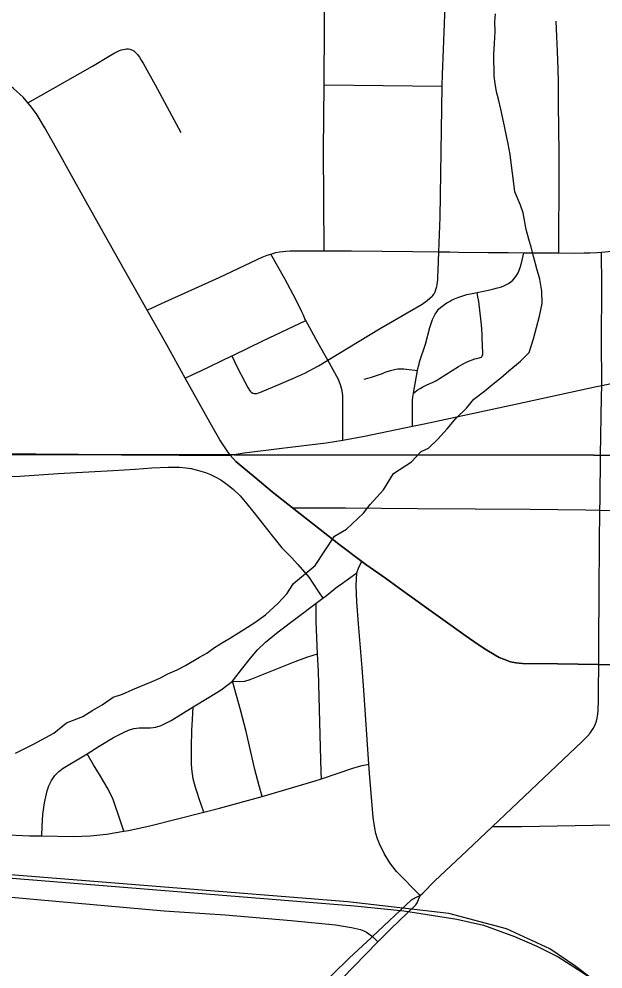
# Model space of a CAD drawing. Extents: x 0 to 34, y 0 to 22.
# Drawn here: x 19.338 to 19.665, y 13.328 to 13.86 of the extents above; entities that cross this region are included whole.
import ezdxf

# ---------------------------------------------------------------- set-up
doc = ezdxf.new("R2010")
doc.units = 0
for name, color, linetype in [('GM_X_City_Street', 7, 'Continuous'), ('GM_X_County_Road', 7, 'Continuous'), ('GM_X_Minor_River', 7, 'Continuous'), ('GM_X_Rail_Line', 7, 'Continuous'), ('GM_X_Section', 7, 'Continuous'), ('GM_X_State_Route', 7, 'Continuous')]:
    doc.layers.add(name, color=color, linetype=linetype)

msp = doc.modelspace()

# ---------------------------------------------------------------- linework, layer by layer
at = {"layer": 'GM_X_City_Street'}
msp.add_line((19.5083, 13.82317), (19.5745, 13.82251), dxfattribs=at)
for points in [[(19.57267, 13.72964), (19.57327, 13.74901), (19.5745, 13.82251), (19.57473, 13.82912), (19.57521, 13.84306), (19.57588, 13.86246), (19.57645, 13.89963), (19.57645, 13.90709), (19.57628, 13.91589), (19.5755, 13.92519), (19.57497, 13.93143), (19.57364, 13.9409), (19.57213, 13.94948), (19.56976, 13.9629), (19.56913, 13.96683), (19.56872, 13.97083), (19.56852, 13.97275)], [(19.50831, 13.73015), (19.50805, 13.7867), (19.5083, 13.82317), (19.50876, 13.88944)], [(19.6398, 13.72903), (19.63984, 13.74255), (19.6399, 13.76241), (19.63996, 13.78514), (19.63958, 13.81243), (19.63958, 13.82497), (19.63933, 13.83204), (19.63897, 13.84197), (19.63859, 13.85029), (19.63837, 13.85893)], [(19.34251, 13.81308), (19.34968, 13.81715), (19.37875, 13.83367), (19.38852, 13.83958), (19.39072, 13.84088), (19.39258, 13.84189), (19.3937, 13.84237), (19.39498, 13.8428), (19.39591, 13.84301), (19.39689, 13.84322), (19.39767, 13.84332), (19.39879, 13.84329), (19.39962, 13.84314), (19.40108, 13.84256), (19.40174, 13.84216), (19.40244, 13.84159), (19.40333, 13.84071), (19.40381, 13.84017), (19.4042, 13.83966), (19.40489, 13.83875), (19.40591, 13.83705), (19.40725, 13.83494), (19.4137, 13.82324), (19.42817, 13.7965)], [(19.4093, 13.69698), (19.41459, 13.69942), (19.41734, 13.70069), (19.44958, 13.71532), (19.47089, 13.72532), (19.47366, 13.72664), (19.47652, 13.72778), (19.47843, 13.72844), (19.48126, 13.72922), (19.48345, 13.72967), (19.48519, 13.72986), (19.48683, 13.73002), (19.48915, 13.73014), (19.49504, 13.73027), (19.50831, 13.73015), (19.5237, 13.7302), (19.55798, 13.72981), (19.57267, 13.72964), (19.57877, 13.72958), (19.58356, 13.72953), (19.60024, 13.72934), (19.61134, 13.72922), (19.62021, 13.72912), (19.62625, 13.72905), (19.6398, 13.72903), (19.64813, 13.729), (19.65391, 13.72912), (19.65733, 13.72912), (19.66144, 13.72938), (19.66362, 13.72954), (19.67354, 13.73043)], [(19.45672, 13.67139), (19.45974, 13.66511), (19.46396, 13.65682), (19.46564, 13.65376), (19.46658, 13.65215), (19.467, 13.65156), (19.46757, 13.65101), (19.46836, 13.65055), (19.46921, 13.65034), (19.46996, 13.65031), (19.4706, 13.65038), (19.47162, 13.65062), (19.47245, 13.65097), (19.48431, 13.65587), (19.49093, 13.65864), (19.49765, 13.66178), (19.50514, 13.66587), (19.51036, 13.66891), (19.53939, 13.68647), (19.56321, 13.70032), (19.56608, 13.70242), (19.5676, 13.70364), (19.56882, 13.70478), (19.56923, 13.70527), (19.56994, 13.70611), (19.57046, 13.70718), (19.571, 13.7086), (19.57143, 13.71026), (19.57164, 13.71145), (19.57183, 13.71266), (19.57195, 13.7139), (19.57209, 13.71604), (19.57222, 13.71906), (19.57267, 13.72964)], [(19.51885, 13.62428), (19.51876, 13.64023), (19.51877, 13.64561), (19.51877, 13.64914), (19.51848, 13.65178), (19.5178, 13.65461), (19.51642, 13.65814), (19.51036, 13.66891), (19.505, 13.67859), (19.50147, 13.68497), (19.49806, 13.69113), (19.49764, 13.69211), (19.49677, 13.69411), (19.49579, 13.6961), (19.49252, 13.70305), (19.48639, 13.71453), (19.47843, 13.72844)], [(19.59409, 13.70693), (19.60116, 13.70836), (19.60345, 13.70889), (19.60544, 13.70943), (19.60707, 13.70993), (19.60852, 13.71047), (19.61007, 13.7112), (19.61155, 13.71198), (19.61282, 13.71293), (19.61401, 13.71388), (19.61518, 13.71516), (19.61613, 13.71643), (19.61695, 13.71786), (19.61746, 13.71889), (19.6181, 13.72091), (19.61879, 13.72334), (19.62021, 13.72912)], [(19.66215, 13.49856), (19.66215, 13.50471), (19.66216, 13.51092), (19.66243, 13.53914), (19.66252, 13.56669), (19.66281, 13.58498), (19.6629, 13.59079), (19.66318, 13.61564), (19.66375, 13.64849), (19.6638, 13.65481), (19.66385, 13.66068), (19.66366, 13.6752), (19.66386, 13.71429), (19.66367, 13.72592), (19.66362, 13.72954)], [(19.55837, 13.65049), (19.56073, 13.66321), (19.56125, 13.66568), (19.56156, 13.66684), (19.56185, 13.6681), (19.5651, 13.67794), (19.56751, 13.68737), (19.56811, 13.68905), (19.56911, 13.69175), (19.56985, 13.69334), (19.57059, 13.69473), (19.57143, 13.6961), (19.57247, 13.69747), (19.57351, 13.69846), (19.57502, 13.69969), (19.57573, 13.70026), (19.57702, 13.70109), (19.57857, 13.70192), (19.5797, 13.70252), (19.58136, 13.70334), (19.5833, 13.70404), (19.58825, 13.70572), (19.5912, 13.70641), (19.59409, 13.70693)], [(19.55837, 13.65049), (19.55909, 13.65103), (19.56042, 13.65214), (19.56209, 13.65317), (19.56358, 13.654), (19.5659, 13.65517), (19.56934, 13.65672), (19.57126, 13.65768), (19.57305, 13.65868), (19.58355, 13.6654), (19.58627, 13.66694), (19.58882, 13.66827), (19.5928, 13.66967), (19.59373, 13.66993), (19.59444, 13.6701), (19.59508, 13.67023), (19.59581, 13.67043), (19.59641, 13.67073), (19.59691, 13.67137), (19.59722, 13.67199), (19.59727, 13.67289), (19.59723, 13.6737), (19.59717, 13.67462), (19.59713, 13.67544), (19.59711, 13.67622), (19.59703, 13.67805), (19.5969, 13.68064), (19.59683, 13.68255), (19.5968, 13.68331), (19.59662, 13.68638), (19.5964, 13.6888), (19.59608, 13.69211), (19.59576, 13.69531), (19.5949, 13.70183), (19.59448, 13.70449), (19.59409, 13.70693)], [(19.43056, 13.659), (19.43604, 13.66152), (19.43887, 13.66282), (19.45672, 13.67139), (19.45755, 13.6718), (19.47408, 13.67976), (19.49806, 13.69113)], [(19.53069, 13.65839), (19.53365, 13.6591), (19.53496, 13.65952), (19.54096, 13.6616), (19.54252, 13.66221), (19.54551, 13.66314), (19.54845, 13.66393), (19.54963, 13.66416), (19.55062, 13.66423), (19.5515, 13.66421), (19.55299, 13.66411), (19.55447, 13.664), (19.56073, 13.66321)], [(19.55785, 13.63203), (19.55786, 13.64316), (19.55786, 13.64558), (19.55787, 13.64654), (19.55797, 13.6482), (19.55817, 13.64945), (19.55837, 13.65049)], [(19.32868, 13.60372), (19.33789, 13.60397), (19.35943, 13.60556), (19.39027, 13.60715), (19.40261, 13.60799), (19.41182, 13.60874), (19.42102, 13.60915), (19.42742, 13.609), (19.43091, 13.60876), (19.43395, 13.60832), (19.43667, 13.60762), (19.43927, 13.60692), (19.44193, 13.60603), (19.44478, 13.6049), (19.44775, 13.60338), (19.45048, 13.60192), (19.45466, 13.59906), (19.45763, 13.59653), (19.46143, 13.59299), (19.46517, 13.58849), (19.46909, 13.58361), (19.47258, 13.57911), (19.47657, 13.57398), (19.48024, 13.56955), (19.48473, 13.56391), (19.49018, 13.55846), (19.49372, 13.55447), (19.49993, 13.54731), (19.50173, 13.54462), (19.50567, 13.53862), (19.50765, 13.53563)], [(19.45706, 13.48923), (19.46211, 13.4957), (19.46707, 13.5021), (19.47112, 13.50672), (19.47552, 13.511), (19.48262, 13.51687), (19.50393, 13.53284), (19.50765, 13.53563), (19.50969, 13.53716), (19.51586, 13.54215), (19.5173, 13.54321), (19.52659, 13.54986)], [(19.50688, 13.43462), (19.50675, 13.43845), (19.50605, 13.45924), (19.50516, 13.49474), (19.50472, 13.50454), (19.50392, 13.5226), (19.50393, 13.52878), (19.50393, 13.53284)], [(19.45706, 13.48923), (19.46078, 13.48899), (19.46402, 13.48931), (19.46686, 13.49007), (19.49214, 13.5003), (19.49869, 13.50265), (19.5023, 13.50378), (19.50472, 13.50454)], [(19.37573, 13.44858), (19.38235, 13.45285), (19.39045, 13.45763), (19.39594, 13.46055), (19.39878, 13.46174), (19.40172, 13.46264), (19.40481, 13.46306), (19.41106, 13.46312), (19.41413, 13.46354), (19.4171, 13.46433), (19.42263, 13.46719), (19.43508, 13.47493), (19.44404, 13.48018), (19.4508, 13.4844), (19.45706, 13.48923)], [(19.47365, 13.4246), (19.47201, 13.43069), (19.46955, 13.43974), (19.46469, 13.46108), (19.4616, 13.4732), (19.45706, 13.48923)], [(19.44094, 13.4158), (19.43845, 13.42326), (19.43746, 13.42622), (19.43656, 13.42909), (19.43576, 13.43182), (19.4351, 13.43453), (19.43459, 13.43733), (19.43427, 13.4402), (19.4341, 13.44313), (19.43408, 13.45226), (19.43433, 13.46152), (19.43467, 13.46769), (19.43508, 13.47493)], [(19.35331, 13.42773), (19.35426, 13.43068), (19.35564, 13.43365), (19.3575, 13.43631), (19.35976, 13.43863), (19.36233, 13.44059), (19.37573, 13.44858)], [(19.39616, 13.4052), (19.39428, 13.41073), (19.39016, 13.4229), (19.38743, 13.42871), (19.38254, 13.43699), (19.37928, 13.44236), (19.37573, 13.44858)], [(19.31047, 13.40868), (19.31296, 13.40685), (19.31576, 13.40556), (19.3187, 13.40466), (19.32172, 13.40403), (19.32785, 13.40328), (19.34331, 13.40263), (19.35025, 13.40252), (19.36806, 13.40224), (19.37732, 13.40269), (19.38655, 13.40363), (19.39616, 13.4052), (19.39875, 13.40562), (19.41083, 13.40826), (19.44094, 13.4158), (19.44982, 13.41801), (19.47365, 13.4246), (19.50328, 13.43342), (19.50688, 13.43462), (19.52508, 13.44065), (19.52967, 13.44199), (19.53347, 13.44283)], [(19.60271, 13.4079), (19.60774, 13.4079), (19.61887, 13.4079), (19.66887, 13.40883), (19.73227, 13.41145), (19.73842, 13.412), (19.74574, 13.41304), (19.75377, 13.41454), (19.76138, 13.41621), (19.82997, 13.43083)], [(19.35025, 13.40252), (19.35056, 13.40802), (19.35092, 13.41456), (19.3518, 13.42105), (19.35331, 13.42773)], [(19.30134, 13.37062), (19.31682, 13.36976), (19.34771, 13.36699), (19.41883, 13.36069), (19.45288, 13.35833), (19.48998, 13.35515), (19.51465, 13.35271), (19.52378, 13.35124), (19.52866, 13.35012), (19.53052, 13.34942), (19.53213, 13.34864), (19.53463, 13.34687), (19.53538, 13.34617), (19.53846, 13.34327)]]:
    msp.add_lwpolyline(points, dxfattribs=at)
at = {"layer": 'GM_X_County_Road'}
for p, q in [((19.56218, 13.36917), (19.56355, 13.37054)), ((19.50808, 13.31221), (19.53846, 13.34327))]:
    msp.add_line(p, q, dxfattribs=at)
for points in [[(19.34251, 13.81308), (19.33975, 13.81626), (19.33442, 13.82123), (19.32933, 13.82524), (19.32284, 13.82941), (19.3142, 13.83451), (19.29011, 13.84856), (19.2543, 13.86942)], [(19.4093, 13.69698), (19.394, 13.72409), (19.37517, 13.7576), (19.36606, 13.77412), (19.3602, 13.78462), (19.35202, 13.79914), (19.34723, 13.80702), (19.34377, 13.81162), (19.34251, 13.81308)], [(19.43056, 13.659), (19.42024, 13.67761), (19.4093, 13.69698)], [(19.6638, 13.65481), (19.70018, 13.6627), (19.71231, 13.66517), (19.71901, 13.66643), (19.74597, 13.67215), (19.77829, 13.67923)], [(19.45582, 13.61585), (19.45335, 13.61929), (19.45003, 13.62433), (19.44447, 13.63391), (19.43056, 13.659)], [(19.55785, 13.63203), (19.56432, 13.63338), (19.61558, 13.64434), (19.66087, 13.65418), (19.6638, 13.65481)], [(19.51885, 13.62428), (19.53094, 13.6264), (19.55785, 13.63203)], [(19.45582, 13.61585), (19.46356, 13.61708), (19.4847, 13.61968), (19.50954, 13.62264), (19.51885, 13.62428)], [(19.32268, 13.61647), (19.39486, 13.61594), (19.42014, 13.61594), (19.42722, 13.61582), (19.45582, 13.61585)], [(19.45582, 13.61585), (19.459, 13.61226), (19.46219, 13.60941), (19.4697, 13.60323), (19.47931, 13.59527), (19.49073, 13.58623)], [(19.66281, 13.58498), (19.69184, 13.58459), (19.71353, 13.58438), (19.72991, 13.58461), (19.73483, 13.58493), (19.7382, 13.58536), (19.75328, 13.58829), (19.78323, 13.5949), (19.79537, 13.59747)], [(19.49073, 13.58623), (19.49574, 13.58625), (19.52039, 13.58632), (19.56056, 13.58599), (19.59301, 13.58577), (19.62378, 13.58551), (19.65478, 13.58509), (19.66281, 13.58498)], [(19.49073, 13.58623), (19.5061, 13.57407), (19.51657, 13.56595), (19.52951, 13.55626)], [(19.52659, 13.54986), (19.52755, 13.55249), (19.52856, 13.55461), (19.52951, 13.55626)], [(19.52951, 13.55626), (19.53167, 13.55465), (19.54277, 13.54682), (19.55039, 13.54129), (19.55773, 13.536), (19.5657, 13.53022), (19.57474, 13.52368), (19.58781, 13.51435), (19.594, 13.51013), (19.59944, 13.50652), (19.60348, 13.50412), (19.60419, 13.50373)], [(19.53347, 13.44283), (19.53065, 13.4842), (19.52975, 13.49661), (19.52758, 13.52137), (19.52668, 13.53372), (19.52638, 13.54289), (19.52659, 13.54986)], [(19.66215, 13.49856), (19.67321, 13.49841), (19.71969, 13.49792), (19.72867, 13.49799), (19.73398, 13.49812), (19.73861, 13.4986), (19.74256, 13.49921), (19.74575, 13.49989), (19.76066, 13.50302), (19.78317, 13.50788), (19.79989, 13.51133)], [(19.60419, 13.50373), (19.60633, 13.50257), (19.60928, 13.50128), (19.61265, 13.50012), (19.6157, 13.49944), (19.61952, 13.49904), (19.63898, 13.49889), (19.66215, 13.49856)], [(19.60271, 13.4079), (19.61321, 13.41789), (19.65288, 13.45536), (19.65429, 13.45688), (19.6558, 13.45849), (19.65731, 13.46017), (19.65823, 13.46152), (19.65899, 13.46276), (19.65969, 13.46395), (19.66028, 13.46524), (19.66088, 13.46686), (19.66131, 13.46853), (19.66158, 13.47069), (19.6618, 13.47286), (19.66185, 13.4748), (19.66196, 13.47653), (19.6619, 13.47998), (19.66195, 13.48398), (19.66215, 13.49856)], [(19.56218, 13.36917), (19.54896, 13.38264), (19.54519, 13.38746), (19.54197, 13.39266), (19.53929, 13.39815), (19.53821, 13.40099), (19.53734, 13.4039), (19.53669, 13.40687), (19.53585, 13.41294), (19.53383, 13.43769), (19.53347, 13.44283)], [(19.56355, 13.37054), (19.57043, 13.37741), (19.5883, 13.3942), (19.60271, 13.4079)], [(19.42161, 13.23502), (19.45777, 13.2713), (19.45904, 13.27258), (19.46202, 13.27537), (19.46325, 13.27655), (19.48694, 13.29923), (19.50416, 13.3161), (19.52246, 13.33403), (19.53491, 13.34573), (19.53538, 13.34617), (19.5573, 13.36669), (19.55779, 13.36708), (19.55851, 13.36752), (19.5591, 13.36783), (19.56218, 13.36917)], [(19.53846, 13.34327), (19.54544, 13.3504), (19.55506, 13.35943), (19.55974, 13.36402), (19.56042, 13.36499), (19.56218, 13.36917)]]:
    msp.add_lwpolyline(points, dxfattribs=at)
at = {"layer": 'GM_X_Minor_River'}
msp.add_lwpolyline([(19.33546, 13.44883), (19.34566, 13.4539), (19.35699, 13.46013), (19.36414, 13.46592), (19.37322, 13.46946), (19.37888, 13.47295), (19.38417, 13.47606), (19.3902, 13.48032), (19.3955, 13.48191), (19.40117, 13.48465), (19.40798, 13.4874), (19.41214, 13.48897), (19.4163, 13.49093), (19.42084, 13.49327), (19.42613, 13.49562), (19.43066, 13.49795), (19.43859, 13.50262), (19.44274, 13.50495), (19.44689, 13.50805), (19.45179, 13.51115), (19.45595, 13.51349), (19.46349, 13.51814), (19.46953, 13.52202), (19.47556, 13.52628), (19.4827, 13.53283), (19.48757, 13.53822), (19.4913, 13.54396), (19.50334, 13.554), (19.51416, 13.57048), (19.52095, 13.57437), (19.53035, 13.58323), (19.53409, 13.58822), (19.54159, 13.59629), (19.54717, 13.60548), (19.55736, 13.61208), (19.56261, 13.61784), (19.56677, 13.6198), (19.57203, 13.62481), (19.57728, 13.63058), (19.58214, 13.63634), (19.58816, 13.64212), (19.59227, 13.64711), (19.5983, 13.65175), (19.60281, 13.65561), (19.60733, 13.65908), (19.61185, 13.66294), (19.61824, 13.66835), (19.62312, 13.67335), (19.62568, 13.68098), (19.62895, 13.69356), (19.63037, 13.7008), (19.63028, 13.70763), (19.62906, 13.71445), (19.62746, 13.72013), (19.62585, 13.72656), (19.62426, 13.73224), (19.62306, 13.73678), (19.62147, 13.74208), (19.61983, 13.75155), (19.61825, 13.75571), (19.61511, 13.76327), (19.61425, 13.77085), (19.61342, 13.77654), (19.61256, 13.78412), (19.61134, 13.79019), (19.60889, 13.80269), (19.60728, 13.80951), (19.60607, 13.81519), (19.60488, 13.81935), (19.60406, 13.8239), (19.60362, 13.82807), (19.60346, 13.84022), (19.60377, 13.8463), (19.60406, 13.85314), (19.60399, 13.85846), (19.60431, 13.86302)], dxfattribs=at)
at = {"layer": 'GM_X_Rail_Line'}
for points in [[(18.6776, 13.60448), (18.85458, 13.53282), (18.97708, 13.48284), (19.12427, 13.42317), (19.15033, 13.41309), (19.18156, 13.40268), (19.20768, 13.396), (19.2272, 13.3914), (19.24299, 13.38863), (19.27578, 13.38359), (19.48625, 13.3665), (19.52534, 13.36343), (19.55306, 13.36052), (19.58273, 13.35601), (19.59765, 13.35262), (19.615, 13.34629), (19.62749, 13.34082), (19.63938, 13.33492), (19.65291, 13.32634), (19.66376, 13.31905), (19.67573, 13.30951)], [(19.85372, 12.80403), (19.89713, 12.96581), (19.90699, 13.00198), (19.90896, 13.03289), (19.90568, 13.06248), (19.90107, 13.09207), (19.88924, 13.11772), (19.86359, 13.15586), (19.83531, 13.18151), (19.6742, 13.3104), (19.64921, 13.32947), (19.63474, 13.33934), (19.61041, 13.35051), (19.57818, 13.35906), (19.52163, 13.36564), (19.28357, 13.38471), (19.26721, 13.38667)]]:
    msp.add_lwpolyline(points, dxfattribs=at)
at = {"layer": 'GM_X_Section'}
for points in [[(19.25999, 14.63809), (20.26215, 14.63524), (20.2632, 13.61532), (19.25652, 13.61624)], [(20.2632, 13.61532), (20.26496, 12.60488), (19.25603, 12.60125), (19.25652, 13.61624)]]:
    msp.add_lwpolyline(points, close=True, dxfattribs=at)
at = {"layer": 'GM_X_State_Route'}
for points in [[(19.45582, 13.61585), (19.42722, 13.61582), (19.42014, 13.61594), (19.39486, 13.61594), (19.32268, 13.61647)], [(19.49073, 13.58623), (19.47931, 13.59527), (19.4697, 13.60323), (19.46219, 13.60941), (19.459, 13.61226), (19.45582, 13.61585)], [(19.52951, 13.55626), (19.51657, 13.56595), (19.5061, 13.57407), (19.49073, 13.58623)], [(19.60419, 13.50373), (19.60348, 13.50412), (19.59944, 13.50652), (19.594, 13.51013), (19.58781, 13.51435), (19.57474, 13.52368), (19.5657, 13.53022), (19.55773, 13.536), (19.55039, 13.54129), (19.54277, 13.54682), (19.53167, 13.55465), (19.52951, 13.55626)], [(19.79989, 13.51133), (19.78317, 13.50788), (19.76066, 13.50302), (19.74575, 13.49989), (19.74256, 13.49921), (19.73861, 13.4986), (19.73398, 13.49812), (19.72867, 13.49799), (19.71969, 13.49792), (19.67321, 13.49841), (19.66215, 13.49856)], [(19.66215, 13.49856), (19.63898, 13.49889), (19.61952, 13.49904), (19.6157, 13.49944), (19.61265, 13.50012), (19.60928, 13.50128), (19.60633, 13.50257), (19.60419, 13.50373)]]:
    msp.add_lwpolyline(points, dxfattribs=at)

doc.saveas('drawing.dxf')
